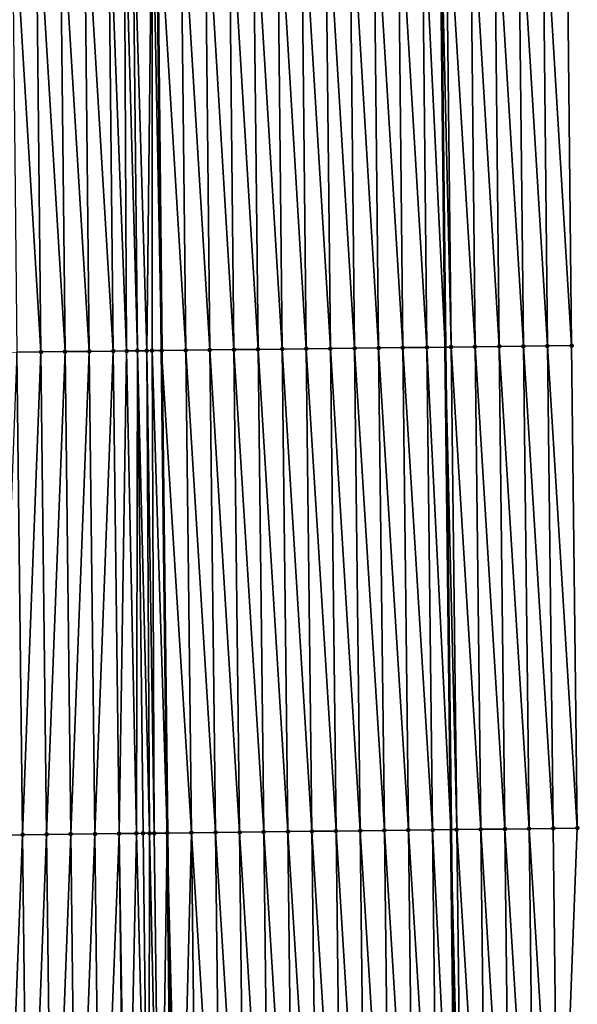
# Model space of a CAD drawing. Header units: feet. Extents: x 2007189 to 2022806, y 818621 to 837694.
# Tile 451 of 656: x 2011362 to 2011385, y 830040 to 830081. Entities that reach past the tile are written whole.
import ezdxf

# ---------------------------------------------------------------- set-up
doc = ezdxf.new("R2010")
doc.units = ezdxf.units.FT
doc.header["$MEASUREMENT"] = 0
for name, color, linetype, lineweight in [('EP_Travel Lane', 172, 'Continuous', 53), ('Road Shots', 141, 'Continuous', 100), ('Road X-Section', 40, 'Continuous', 13), ('STRIPING', 60, 'Continuous', 53)]:
    doc.layers.add(name, color=color, linetype=linetype, lineweight=lineweight)
doc.layers.add('I-77-MM17-21_SB-Surface-Border', color=7, linetype='Continuous')
doc.layers.add('I-77-MM17-21_SB-Surface-TIN', color=7, linetype='Continuous')

msp = doc.modelspace()

# ---------------------------------------------------------------- linework, layer by layer
at = {"layer": 'EP_Travel Lane'}
msp.add_polyline3d([(2011376.286244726, 830407.2611380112, 325.4877059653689), (2011376.50957257, 830387.2626822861, 325.3778508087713), (2011376.732900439, 830367.2642242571, 325.2683827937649), (2011376.956227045, 830347.2658793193, 325.1404203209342), (2011377.179553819, 830327.2675193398, 325.0149177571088), (2011377.402881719, 830307.2690585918, 324.9058943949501), (2011377.626206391, 830287.270886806, 324.7496155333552), (2011377.848202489, 830267.2633282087, 324.643390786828), (2011378.063603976, 830247.2648825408, 324.5170936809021), (2011378.27900495, 830227.2664844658, 324.3826531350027), (2011378.494408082, 830207.2678860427, 324.2824937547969), (2011378.709811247, 830187.269284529, 324.1828522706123), (2011378.925213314, 830167.2707849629, 324.0657776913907), (2011379.140614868, 830147.2723330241, 323.9405536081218), (2011379.356016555, 830127.2738687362, 323.817464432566), (2011379.571418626, 830107.2753688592, 323.7004320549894), (2011379.786820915, 830087.2768486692, 323.5868863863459), (2011380.005694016, 830067.2992518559, 323.4600912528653), (2011380.241656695, 830047.3009899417, 323.3412285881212), (2011380.477620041, 830027.3026715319, 323.2306781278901)], dxfattribs=at)
at = {"layer": 'I-77-MM17-21_SB-Surface-Border', "color": 3, "linetype": 'Continuous', "lineweight": -3}
msp.add_polyline3d([(2011381.657866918, 830407.3211415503, 325.3017839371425), (2011381.877026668, 830387.3226076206, 325.1972433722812), (2011382.096185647, 830367.3241439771, 325.0812231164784), (2011382.31534419, 830347.325720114, 324.9586972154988), (2011382.534502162, 830327.3273483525, 324.8276510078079), (2011382.753661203, 830307.3288790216, 324.7125607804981), (2011382.972818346, 830287.3305828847, 324.5691473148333), (2011383.189700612, 830267.3194933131, 324.4453421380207), (2011383.395649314, 830247.3208720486, 324.3324328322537), (2011383.601598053, 830227.3222472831, 324.2201226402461), (2011383.807547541, 830207.3235497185, 324.1202689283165), (2011383.013551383, 830187.3144252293, 324.0425291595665), (2011384.219444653, 830167.3263356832, 323.8895598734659), (2011384.425393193, 830147.3277301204, 323.7739639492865), (2011384.631340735, 830127.3292215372, 323.641804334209), (2011384.837288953, 830107.3306473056, 323.5208322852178), (2011385.043238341, 830087.3319594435, 323.4193183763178), (2011385.254342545, 830067.3622959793, 323.2959743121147), (2011385.490305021, 830047.3641058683, 323.1665361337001), (2011384.726341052, 830027.3537825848, 323.0864021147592)], dxfattribs=at)
at = {"layer": 'I-77-MM17-21_SB-Surface-TIN', "color": 128, "linetype": 'Continuous', "lineweight": -3}
for points in [[(2011363.255893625, 830067.1010529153, 323.5432841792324), (2011363.044420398, 830087.1038994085, 323.6781751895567), (2011362.044472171, 830087.093723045, 323.657430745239)], [(2011362.255961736, 830067.0893810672, 323.524647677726), (2011363.255893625, 830067.1010529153, 323.5432841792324), (2011362.044472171, 830087.093723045, 323.657430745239)], [(2011364.255825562, 830067.1127207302, 323.5625147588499), (2011364.044368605, 830087.1140776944, 323.6985906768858), (2011363.044420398, 830087.1038994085, 323.6781751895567)], [(2011363.255893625, 830067.1010529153, 323.5432841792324), (2011364.255825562, 830067.1127207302, 323.5625147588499), (2011363.044420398, 830087.1038994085, 323.6781751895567)], [(2011365.255757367, 830067.1243997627, 323.5800930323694), (2011365.044316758, 830087.1242611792, 323.7181166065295), (2011364.044368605, 830087.1140776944, 323.6985906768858)], [(2011364.255825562, 830067.1127207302, 323.5625147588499), (2011365.255757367, 830067.1243997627, 323.5800930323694), (2011364.044368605, 830087.1140776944, 323.6985906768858)], [(2011366.255689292, 830067.1360686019, 323.5991727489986), (2011366.044264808, 830087.1344546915, 323.735926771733), (2011365.044316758, 830087.1242611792, 323.7181166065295)], [(2011365.255757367, 830067.1243997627, 323.5800930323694), (2011366.255689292, 830067.1360686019, 323.5991727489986), (2011365.044316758, 830087.1242611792, 323.7181166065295)], [(2011366.802818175, 830067.1424522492, 323.6097813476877), (2011366.706910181, 830087.1412174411, 323.7464092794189), (2011366.044264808, 830087.1344546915, 323.735926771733)], [(2011366.255689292, 830067.1360686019, 323.5991727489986), (2011366.802818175, 830067.1424522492, 323.6097813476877), (2011366.044264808, 830087.1344546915, 323.735926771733)], [(2011367.255621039, 830067.1477525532, 323.6160264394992), (2011367.044212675, 830087.144666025, 323.7506876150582), (2011366.706910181, 830087.1412174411, 323.7464092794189)], [(2011366.802818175, 830067.1424522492, 323.6097813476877), (2011367.255621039, 830067.1477525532, 323.6160264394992), (2011366.706910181, 830087.1412174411, 323.7464092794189)], [(2011367.641712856, 830067.1522917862, 323.6184326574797), (2011367.865230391, 830087.1530802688, 323.7576537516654), (2011367.044212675, 830087.144666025, 323.7506876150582)], [(2011367.255621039, 830067.1477525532, 323.6160264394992), (2011367.641712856, 830067.1522917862, 323.6184326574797), (2011367.044212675, 830087.144666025, 323.7506876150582)], [(2011367.641712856, 830067.1522917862, 323.6184326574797), (2011367.864364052, 830067.1549165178, 323.6187820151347), (2011367.865230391, 830087.1530802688, 323.7576537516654)], [(2011367.864364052, 830067.1549165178, 323.6187820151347), (2011368.255544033, 830067.1595419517, 323.6173346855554), (2011367.865230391, 830087.1530802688, 323.7576537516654)], [(2011367.865230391, 830087.1530802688, 323.7576537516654), (2011368.255544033, 830067.1595419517, 323.6173346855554), (2011368.044152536, 830087.1549206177, 323.7580331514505)], [(2011368.044459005, 830087.1549237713, 323.7580335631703), (2011368.044152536, 830087.1549206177, 323.7580331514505), (2011368.255544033, 830067.1595419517, 323.6173346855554)], [(2011369.255481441, 830067.17138246, 323.611140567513), (2011369.04410657, 830087.165267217, 323.749662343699), (2011368.044459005, 830087.1549237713, 323.7580335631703)], [(2011369.255481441, 830067.17138246, 323.611140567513), (2011368.044459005, 830087.1549237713, 323.7580335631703), (2011368.255544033, 830067.1595419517, 323.6173346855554)], [(2011370.255410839, 830067.1832654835, 323.598670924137), (2011370.044052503, 830087.1756663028, 323.7322974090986), (2011369.04410657, 830087.165267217, 323.749662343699)], [(2011369.255481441, 830067.17138246, 323.611140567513), (2011370.255410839, 830067.1832654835, 323.598670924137), (2011369.04410657, 830087.165267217, 323.749662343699)], [(2011371.255339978, 830067.1951705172, 323.5829591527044), (2011371.043998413, 830087.1860676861, 323.7145393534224), (2011370.044052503, 830087.1756663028, 323.7322974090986)], [(2011370.255410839, 830067.1832654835, 323.598670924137), (2011371.255339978, 830067.1951705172, 323.5829591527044), (2011370.044052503, 830087.1756663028, 323.7322974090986)], [(2011372.255269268, 830067.2070626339, 323.5691500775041), (2011372.043944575, 830087.1964445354, 323.7009792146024), (2011371.043998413, 830087.1860676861, 323.7145393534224)], [(2011371.255339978, 830067.1951705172, 323.5829591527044), (2011372.255269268, 830067.2070626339, 323.5691500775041), (2011371.043998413, 830087.1860676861, 323.7145393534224)], [(2011373.255198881, 830067.2189274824, 323.5593575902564), (2011373.043890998, 830087.2067960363, 323.6917563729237), (2011372.043944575, 830087.1964445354, 323.7009792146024)], [(2011372.255269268, 830067.2070626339, 323.5691500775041), (2011373.255198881, 830067.2189274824, 323.5593575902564), (2011372.043944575, 830087.1964445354, 323.7009792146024)], [(2011374.255128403, 830067.2307999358, 323.5484449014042), (2011374.04383727, 830087.2171622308, 323.6800193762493), (2011373.043890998, 830087.2067960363, 323.6917563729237)], [(2011373.255198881, 830067.2189274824, 323.5593575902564), (2011374.255128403, 830067.2307999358, 323.5484449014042), (2011373.043890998, 830087.2067960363, 323.6917563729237)], [(2011375.255057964, 830067.242669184, 323.5380043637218), (2011375.043783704, 830087.2275127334, 323.6709673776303), (2011374.04383727, 830087.2171622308, 323.6800193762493)], [(2011374.255128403, 830067.2307999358, 323.5484449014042), (2011375.255057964, 830067.242669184, 323.5380043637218), (2011374.04383727, 830087.2171622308, 323.6800193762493)], [(2011376.25498773, 830067.2545210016, 323.5301313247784), (2011376.0437302, 830087.2378571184, 323.6629621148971), (2011375.043783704, 830087.2275127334, 323.6709673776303)], [(2011375.255057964, 830067.242669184, 323.5380043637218), (2011376.25498773, 830067.2545210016, 323.5301313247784), (2011375.043783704, 830087.2275127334, 323.6709673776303)], [(2011377.254917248, 830067.2663938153, 323.5191655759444), (2011377.043676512, 830087.2482194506, 323.6518859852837), (2011376.0437302, 830087.2378571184, 323.6629621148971)], [(2011376.25498773, 830067.2545210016, 323.5301313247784), (2011377.254917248, 830067.2663938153, 323.5191655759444), (2011376.0437302, 830087.2378571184, 323.6629621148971)], [(2011378.254846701, 830067.278272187, 323.507381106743), (2011378.043622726, 830087.2585912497, 323.6391899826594), (2011377.043676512, 830087.2482194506, 323.6518859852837)], [(2011377.254917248, 830067.2663938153, 323.5191655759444), (2011378.254846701, 830067.278272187, 323.507381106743), (2011377.043676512, 830087.2482194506, 323.6518859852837)], [(2011379.254775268, 830067.2902256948, 323.4845290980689), (2011379.043568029, 830087.2690514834, 323.6113621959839), (2011378.043622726, 830087.2585912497, 323.6391899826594)], [(2011378.254846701, 830067.278272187, 323.507381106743), (2011379.254775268, 830067.2902256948, 323.4845290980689), (2011378.043622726, 830087.2585912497, 323.6391899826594)], [(2011379.043568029, 830087.2690514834, 323.6113621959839), (2011380.005694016, 830067.2992518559, 323.4600912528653), (2011379.786820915, 830087.2768486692, 323.5868863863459)], [(2011379.254775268, 830067.2902256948, 323.4845290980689), (2011380.005694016, 830067.2992518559, 323.4600912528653), (2011379.043568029, 830087.2690514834, 323.6113621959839)], [(2011380.254703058, 830067.3022449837, 323.4519875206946), (2011380.043513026, 830087.2795415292, 323.5784333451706), (2011379.786820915, 830087.2768486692, 323.5868863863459)], [(2011380.254703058, 830067.3022449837, 323.4519875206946), (2011379.786820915, 830087.2768486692, 323.5868863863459), (2011380.005694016, 830067.2992518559, 323.4600912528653)], [(2011381.254630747, 830067.3142727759, 323.4181934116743), (2011381.04345861, 830087.2899744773, 323.5552743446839), (2011380.043513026, 830087.2795415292, 323.5784333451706)], [(2011380.254703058, 830067.3022449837, 323.4519875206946), (2011381.254630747, 830067.3142727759, 323.4181934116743), (2011380.043513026, 830087.2795415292, 323.5784333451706)], [(2011382.254559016, 830067.3262515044, 323.3916264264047), (2011382.043403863, 830087.3004397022, 323.526592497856), (2011381.04345861, 830087.2899744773, 323.5552743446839)], [(2011381.254630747, 830067.3142727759, 323.4181934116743), (2011382.254559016, 830067.3262515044, 323.3916264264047), (2011381.04345861, 830087.2899744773, 323.5552743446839)], [(2011383.254487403, 830067.3382202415, 323.3665311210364), (2011383.043348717, 830087.3109435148, 323.491308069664), (2011382.043403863, 830087.3004397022, 323.526592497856)], [(2011382.254559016, 830067.3262515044, 323.3916264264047), (2011383.254487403, 830067.3382202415, 323.3665311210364), (2011382.043403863, 830087.3004397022, 323.526592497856)], [(2011384.254414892, 830067.3502650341, 323.3302328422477), (2011384.043293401, 830087.3214639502, 323.4531793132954), (2011383.043348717, 830087.3109435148, 323.491308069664)], [(2011383.254487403, 830067.3382202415, 323.3665311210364), (2011384.254414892, 830067.3502650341, 323.3302328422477), (2011383.043348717, 830087.3109435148, 323.491308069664)], [(2011385.254342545, 830067.3622959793, 323.2959743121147), (2011385.043238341, 830087.3319594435, 323.4193183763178), (2011384.043293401, 830087.3214639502, 323.4531793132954)], [(2011384.254414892, 830067.3502650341, 323.3302328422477), (2011385.254342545, 830067.3622959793, 323.2959743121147), (2011384.043293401, 830087.3214639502, 323.4531793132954)], [(2011362.255961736, 830067.0893810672, 323.524647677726), (2011361.491991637, 830047.0795771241, 323.3680271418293), (2011362.491923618, 830047.091241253, 323.3878006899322)], [(2011362.255961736, 830067.0893810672, 323.524647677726), (2011362.491923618, 830047.091241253, 323.3878006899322), (2011363.255893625, 830067.1010529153, 323.5432841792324)], [(2011363.255893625, 830067.1010529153, 323.5432841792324), (2011362.491923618, 830047.091241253, 323.3878006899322), (2011363.491855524, 830047.1029117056, 323.406642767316)], [(2011363.255893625, 830067.1010529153, 323.5432841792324), (2011363.491855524, 830047.1029117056, 323.406642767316), (2011364.255825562, 830067.1127207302, 323.5625147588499)], [(2011364.255825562, 830067.1127207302, 323.5625147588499), (2011363.491855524, 830047.1029117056, 323.406642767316), (2011364.491787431, 830047.1145820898, 323.4254948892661)], [(2011364.255825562, 830067.1127207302, 323.5625147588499), (2011364.491787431, 830047.1145820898, 323.4254948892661), (2011365.255757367, 830067.1243997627, 323.5800930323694)], [(2011365.255757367, 830067.1243997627, 323.5800930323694), (2011364.491787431, 830047.1145820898, 323.4254948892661), (2011365.491719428, 830047.1262448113, 323.4454757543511)], [(2011365.255757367, 830067.1243997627, 323.5800930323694), (2011365.491719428, 830047.1262448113, 323.4454757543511), (2011366.255689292, 830067.1360686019, 323.5991727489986)], [(2011366.255689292, 830067.1360686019, 323.5991727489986), (2011365.491719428, 830047.1262448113, 323.4454757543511), (2011366.491651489, 830047.1379022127, 323.4662402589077)], [(2011366.255689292, 830067.1360686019, 323.5991727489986), (2011366.491651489, 830047.1379022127, 323.4662402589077), (2011366.802818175, 830067.1424522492, 323.6097813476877)], [(2011366.802818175, 830067.1424522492, 323.6097813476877), (2011366.491651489, 830047.1379022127, 323.4662402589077), (2011367.212749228, 830047.1463226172, 323.4791956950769)], [(2011366.802818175, 830067.1424522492, 323.6097813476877), (2011367.212749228, 830047.1463226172, 323.4791956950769), (2011367.255621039, 830067.1477525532, 323.6160264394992)], [(2011367.255621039, 830067.1477525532, 323.6160264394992), (2011367.212749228, 830047.1463226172, 323.4791956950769), (2011367.491583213, 830047.149588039, 323.4828177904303)], [(2011367.255621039, 830067.1477525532, 323.6160264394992), (2011367.760330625, 830047.1527441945, 323.4850043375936), (2011367.641712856, 830067.1522917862, 323.6184326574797)], [(2011367.255621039, 830067.1477525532, 323.6160264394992), (2011367.491583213, 830047.149588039, 323.4828177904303), (2011367.760330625, 830047.1527441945, 323.4850043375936)], [(2011367.641712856, 830067.1522917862, 323.6184326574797), (2011367.952602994, 830047.1550095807, 323.4854862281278), (2011367.864364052, 830067.1549165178, 323.6187820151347)], [(2011367.641712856, 830067.1522917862, 323.6184326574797), (2011367.760330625, 830047.1527441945, 323.4850043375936), (2011367.952602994, 830047.1550095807, 323.4854862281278)], [(2011367.864364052, 830067.1549165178, 323.6187820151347), (2011368.491506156, 830047.1613818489, 323.4834762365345), (2011368.255544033, 830067.1595419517, 323.6173346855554)], [(2011367.864364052, 830067.1549165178, 323.6187820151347), (2011367.952602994, 830047.1550095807, 323.4854862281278), (2011368.491506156, 830047.1613818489, 323.4834762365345)], [(2011369.255481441, 830067.17138246, 323.611140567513), (2011368.255544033, 830067.1595419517, 323.6173346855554), (2011369.49144331, 830047.173243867, 323.474113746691)], [(2011369.49144331, 830047.173243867, 323.474113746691), (2011368.255544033, 830067.1595419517, 323.6173346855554), (2011368.491506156, 830047.1613818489, 323.4834762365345)], [(2011369.255481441, 830067.17138246, 323.611140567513), (2011370.491372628, 830047.1851336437, 323.460649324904), (2011370.255410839, 830067.1832654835, 323.598670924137)], [(2011369.255481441, 830067.17138246, 323.611140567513), (2011369.49144331, 830047.173243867, 323.474113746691), (2011370.491372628, 830047.1851336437, 323.460649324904)], [(2011370.255410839, 830067.1832654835, 323.598670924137), (2011371.491301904, 830047.1970269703, 323.4466620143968), (2011371.255339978, 830067.1951705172, 323.5829591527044)], [(2011370.255410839, 830067.1832654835, 323.598670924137), (2011370.491372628, 830047.1851336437, 323.460649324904), (2011371.491301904, 830047.1970269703, 323.4466620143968)], [(2011371.255339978, 830067.1951705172, 323.5829591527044), (2011372.491231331, 830047.2089076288, 323.4345407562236), (2011372.255269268, 830067.2070626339, 323.5691500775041)], [(2011371.255339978, 830067.1951705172, 323.5829591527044), (2011371.491301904, 830047.1970269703, 323.4466620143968), (2011372.491231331, 830047.2089076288, 323.4345407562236)], [(2011372.255269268, 830067.2070626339, 323.5691500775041), (2011373.491160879, 830047.2207778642, 323.4239547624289), (2011373.255198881, 830067.2189274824, 323.5593575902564)], [(2011372.255269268, 830067.2070626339, 323.5691500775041), (2011372.491231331, 830047.2089076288, 323.4345407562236), (2011373.491160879, 830047.2207778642, 323.4239547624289)], [(2011373.255198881, 830067.2189274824, 323.5593575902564), (2011374.49109036, 830047.2326538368, 323.4125236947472), (2011374.255128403, 830067.2307999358, 323.5484449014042)], [(2011373.255198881, 830067.2189274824, 323.5593575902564), (2011373.491160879, 830047.2207778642, 323.4239547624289), (2011374.49109036, 830047.2326538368, 323.4125236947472)], [(2011374.255128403, 830067.2307999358, 323.5484449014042), (2011375.491019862, 830047.2445280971, 323.4013448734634), (2011375.255057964, 830067.242669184, 323.5380043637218)], [(2011374.255128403, 830067.2307999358, 323.5484449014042), (2011374.49109036, 830047.2326538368, 323.4125236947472), (2011375.491019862, 830047.2445280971, 323.4013448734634)], [(2011375.255057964, 830067.242669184, 323.5380043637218), (2011376.490949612, 830047.2563812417, 323.3932763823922), (2011376.25498773, 830067.2545210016, 323.5301313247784)], [(2011375.255057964, 830067.242669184, 323.5380043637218), (2011375.491019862, 830047.2445280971, 323.4013448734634), (2011376.490949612, 830047.2563812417, 323.3932763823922)], [(2011376.25498773, 830067.2545210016, 323.5301313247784), (2011377.49087932, 830047.2682380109, 323.3846739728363), (2011377.254917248, 830067.2663938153, 323.5191655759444)], [(2011376.25498773, 830067.2545210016, 323.5301313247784), (2011376.490949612, 830047.2563812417, 323.3932763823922), (2011377.49087932, 830047.2682380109, 323.3846739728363)], [(2011377.254917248, 830067.2663938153, 323.5191655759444), (2011378.490809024, 830047.2800951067, 323.3760235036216), (2011378.254846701, 830067.278272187, 323.507381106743)], [(2011377.254917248, 830067.2663938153, 323.5191655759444), (2011377.49087932, 830047.2682380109, 323.3846739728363), (2011378.490809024, 830047.2800951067, 323.3760235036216)], [(2011378.254846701, 830067.278272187, 323.507381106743), (2011379.49073809, 830047.2920062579, 323.359410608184), (2011379.254775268, 830067.2902256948, 323.4845290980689)], [(2011378.254846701, 830067.278272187, 323.507381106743), (2011378.490809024, 830047.2800951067, 323.3760235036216), (2011379.49073809, 830047.2920062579, 323.359410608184)], [(2011379.254775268, 830067.2902256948, 323.4845290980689), (2011380.241656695, 830047.3009899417, 323.3412285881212), (2011380.005694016, 830067.2992518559, 323.4600912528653)], [(2011379.254775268, 830067.2902256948, 323.4845290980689), (2011379.49073809, 830047.2920062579, 323.359410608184), (2011380.241656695, 830047.3009899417, 323.3412285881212)], [(2011380.254703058, 830067.3022449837, 323.4519875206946), (2011380.005694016, 830067.2992518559, 323.4600912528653), (2011380.490666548, 830047.303968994, 323.3351993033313)], [(2011380.490666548, 830047.303968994, 323.3351993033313), (2011380.005694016, 830067.2992518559, 323.4600912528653), (2011380.241656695, 830047.3009899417, 323.3412285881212)], [(2011380.254703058, 830067.3022449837, 323.4519875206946), (2011381.490594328, 830047.3159891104, 323.3025358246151), (2011381.254630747, 830067.3142727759, 323.4181934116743)], [(2011380.254703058, 830067.3022449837, 323.4519875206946), (2011380.490666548, 830047.303968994, 323.3351993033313), (2011381.490594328, 830047.3159891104, 323.3025358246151)], [(2011381.254630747, 830067.3142727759, 323.4181934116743), (2011382.490521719, 830047.3280422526, 323.2650076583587), (2011382.254559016, 830067.3262515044, 323.3916264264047)], [(2011381.254630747, 830067.3142727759, 323.4181934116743), (2011381.490594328, 830047.3159891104, 323.3025358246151), (2011382.490521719, 830047.3280422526, 323.2650076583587)], [(2011382.254559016, 830067.3262515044, 323.3916264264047), (2011383.490449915, 830047.3400270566, 323.2375457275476), (2011383.254487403, 830067.3382202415, 323.3665311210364)], [(2011382.254559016, 830067.3262515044, 323.3916264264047), (2011382.490521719, 830047.3280422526, 323.2650076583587), (2011383.490449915, 830047.3400270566, 323.2375457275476)], [(2011383.254487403, 830067.3382202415, 323.3665311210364), (2011384.490377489, 830047.3520647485, 323.2022933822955), (2011384.254414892, 830067.3502650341, 323.3302328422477)], [(2011383.254487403, 830067.3382202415, 323.3665311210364), (2011383.490449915, 830047.3400270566, 323.2375457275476), (2011384.490377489, 830047.3520647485, 323.2022933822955)], [(2011384.254414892, 830067.3502650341, 323.3302328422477), (2011385.490305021, 830047.3641058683, 323.1665361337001), (2011385.254342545, 830067.3622959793, 323.2959743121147)], [(2011384.254414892, 830067.3502650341, 323.3302328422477), (2011384.490377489, 830047.3520647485, 323.2022933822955), (2011385.490305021, 830047.3641058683, 323.1665361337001)], [(2011361.727954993, 830027.0813124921, 323.2495692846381), (2011362.491923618, 830047.091241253, 323.3878006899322), (2011361.491991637, 830047.0795771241, 323.3680271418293)], [(2011361.727954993, 830027.0813124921, 323.2495692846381), (2011362.727887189, 830027.0929583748, 323.2720298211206), (2011362.491923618, 830047.091241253, 323.3878006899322)], [(2011362.727887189, 830027.0929583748, 323.2720298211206), (2011363.491855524, 830047.1029117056, 323.406642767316), (2011362.491923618, 830047.091241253, 323.3878006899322)], [(2011362.727887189, 830027.0929583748, 323.2720298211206), (2011363.727819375, 830027.1046051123, 323.2943644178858), (2011363.491855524, 830047.1029117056, 323.406642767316)], [(2011363.727819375, 830027.1046051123, 323.2943644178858), (2011364.491787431, 830047.1145820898, 323.4254948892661), (2011363.491855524, 830047.1029117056, 323.406642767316)], [(2011363.727819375, 830027.1046051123, 323.2943644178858), (2011364.727751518, 830027.1162555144, 323.3161592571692), (2011364.491787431, 830047.1145820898, 323.4254948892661)], [(2011364.727751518, 830027.1162555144, 323.3161592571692), (2011365.491719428, 830047.1262448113, 323.4454757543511), (2011364.491787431, 830047.1145820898, 323.4254948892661)], [(2011364.727751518, 830027.1162555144, 323.3161592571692), (2011365.727683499, 830027.1279195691, 323.3359430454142), (2011365.491719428, 830047.1262448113, 323.4454757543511)], [(2011365.727683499, 830027.1279195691, 323.3359430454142), (2011366.491651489, 830047.1379022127, 323.4662402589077), (2011365.491719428, 830047.1262448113, 323.4454757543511)], [(2011365.727683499, 830027.1279195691, 323.3359430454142), (2011366.727615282, 830027.1396004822, 323.3532435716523), (2011366.491651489, 830047.1379022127, 323.4662402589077)], [(2011366.808560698, 830027.1405475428, 323.3544261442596), (2011367.212749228, 830047.1463226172, 323.4791956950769), (2011366.491651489, 830047.1379022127, 323.4662402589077)], [(2011366.727615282, 830027.1396004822, 323.3532435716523), (2011366.808560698, 830027.1405475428, 323.3544261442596), (2011366.491651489, 830047.1379022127, 323.4662402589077)], [(2011366.808560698, 830027.1405475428, 323.3544261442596), (2011367.727546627, 830027.1513185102, 323.3650771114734), (2011367.212749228, 830047.1463226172, 323.4791956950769)], [(2011367.727546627, 830027.1513185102, 323.3650771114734), (2011367.491583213, 830047.149588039, 323.4828177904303), (2011367.212749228, 830047.1463226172, 323.4791956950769)], [(2011367.727546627, 830027.1513185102, 323.3650771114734), (2011367.760330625, 830047.1527441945, 323.4850043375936), (2011367.491583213, 830047.149588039, 323.4828177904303)], [(2011367.727546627, 830027.1513185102, 323.3650771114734), (2011368.199512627, 830027.1568637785, 323.3685449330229), (2011367.760330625, 830047.1527441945, 323.4850043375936)], [(2011368.199512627, 830027.1568637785, 323.3685449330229), (2011367.952602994, 830047.1550095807, 323.4854862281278), (2011367.760330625, 830047.1527441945, 323.4850043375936)], [(2011368.199512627, 830027.1568637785, 323.3685449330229), (2011368.491506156, 830047.1613818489, 323.4834762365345), (2011367.952602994, 830047.1550095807, 323.4854862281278)], [(2011368.199512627, 830027.1568637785, 323.3685449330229), (2011368.727469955, 830027.1630796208, 323.3705514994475), (2011368.491506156, 830047.1613818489, 323.4834762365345)], [(2011368.988029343, 830027.1661528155, 323.3707273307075), (2011369.49144331, 830047.173243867, 323.474113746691), (2011368.491506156, 830047.1613818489, 323.4834762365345)], [(2011368.988029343, 830027.1661528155, 323.3707273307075), (2011368.491506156, 830047.1613818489, 323.4834762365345), (2011368.727469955, 830027.1630796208, 323.3705514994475)], [(2011368.988029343, 830027.1661528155, 323.3707273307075), (2011369.72740767, 830027.1748941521, 323.3681831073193), (2011369.49144331, 830047.173243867, 323.474113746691)], [(2011370.727337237, 830027.1867628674, 323.3578203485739), (2011370.491372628, 830047.1851336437, 323.460649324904), (2011369.49144331, 830047.173243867, 323.474113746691)], [(2011369.72740767, 830027.1748941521, 323.3681831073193), (2011370.727337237, 830027.1867628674, 323.3578203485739), (2011369.49144331, 830047.173243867, 323.474113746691)], [(2011371.727266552, 830027.1986528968, 323.3443180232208), (2011371.491301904, 830047.1970269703, 323.4466620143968), (2011370.491372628, 830047.1851336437, 323.460649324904)], [(2011370.727337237, 830027.1867628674, 323.3578203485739), (2011371.727266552, 830027.1986528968, 323.3443180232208), (2011370.491372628, 830047.1851336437, 323.460649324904)], [(2011372.727195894, 830027.2105406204, 323.3311553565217), (2011372.491231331, 830047.2089076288, 323.4345407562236), (2011371.491301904, 830047.1970269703, 323.4466620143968)], [(2011371.727266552, 830027.1986528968, 323.3443180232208), (2011372.727195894, 830027.2105406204, 323.3311553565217), (2011371.491301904, 830047.1970269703, 323.4466620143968)], [(2011373.727125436, 830027.2224114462, 323.3204817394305), (2011373.491160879, 830047.2207778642, 323.4239547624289), (2011372.491231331, 830047.2089076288, 323.4345407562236)], [(2011372.727195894, 830027.2105406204, 323.3311553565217), (2011373.727125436, 830027.2224114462, 323.3204817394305), (2011372.491231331, 830047.2089076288, 323.4345407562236)], [(2011374.727055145, 830027.2342681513, 323.3118880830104), (2011374.49109036, 830047.2326538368, 323.4125236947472), (2011373.491160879, 830047.2207778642, 323.4239547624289)], [(2011373.727125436, 830027.2224114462, 323.3204817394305), (2011374.727055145, 830027.2342681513, 323.3118880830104), (2011373.491160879, 830047.2207778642, 323.4239547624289)], [(2011375.726984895, 830027.2461212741, 323.3038221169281), (2011375.491019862, 830047.2445280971, 323.4013448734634), (2011374.49109036, 830047.2326538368, 323.4125236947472)], [(2011374.727055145, 830027.2342681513, 323.3118880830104), (2011375.726984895, 830027.2461212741, 323.3038221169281), (2011374.49109036, 830047.2326538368, 323.4125236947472)], [(2011376.72691457, 830027.2579808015, 323.2948127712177), (2011376.490949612, 830047.2563812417, 323.3932763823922), (2011375.491019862, 830047.2445280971, 323.4013448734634)], [(2011375.726984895, 830027.2461212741, 323.3038221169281), (2011376.72691457, 830027.2579808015, 323.2948127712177), (2011375.491019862, 830047.2445280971, 323.4013448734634)], [(2011377.726844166, 830027.2698470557, 323.2848125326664), (2011377.49087932, 830047.2682380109, 323.3846739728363), (2011376.490949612, 830047.2563812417, 323.3932763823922)], [(2011376.72691457, 830027.2579808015, 323.2948127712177), (2011377.726844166, 830027.2698470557, 323.2848125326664), (2011376.490949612, 830047.2563812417, 323.3932763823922)], [(2011378.726773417, 830027.2817426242, 323.2704943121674), (2011378.490809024, 830047.2800951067, 323.3760235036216), (2011377.49087932, 830047.2682380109, 323.3846739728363)], [(2011377.726844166, 830027.2698470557, 323.2848125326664), (2011378.726773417, 830027.2817426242, 323.2704943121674), (2011377.49087932, 830047.2682380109, 323.3846739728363)], [(2011379.726702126, 830027.2936839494, 323.2494361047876), (2011379.49073809, 830047.2920062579, 323.359410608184), (2011378.490809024, 830047.2800951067, 323.3760235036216)], [(2011378.726773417, 830027.2817426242, 323.2704943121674), (2011379.726702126, 830027.2936839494, 323.2494361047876), (2011378.490809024, 830047.2800951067, 323.3760235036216)], [(2011379.49073809, 830047.2920062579, 323.359410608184), (2011380.477620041, 830027.3026715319, 323.2306781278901), (2011380.241656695, 830047.3009899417, 323.3412285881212)], [(2011379.726702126, 830027.2936839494, 323.2494361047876), (2011380.477620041, 830027.3026715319, 323.2306781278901), (2011379.49073809, 830047.2920062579, 323.359410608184)], [(2011380.726630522, 830027.3056518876, 323.2244578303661), (2011380.490666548, 830047.303968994, 323.3351993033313), (2011380.241656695, 830047.3009899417, 323.3412285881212)], [(2011380.726630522, 830027.3056518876, 323.2244578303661), (2011380.241656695, 830047.3009899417, 323.3412285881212), (2011380.477620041, 830027.3026715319, 323.2306781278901)], [(2011381.726558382, 830027.3176653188, 323.1927783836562), (2011381.490594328, 830047.3159891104, 323.3025358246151), (2011380.490666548, 830047.303968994, 323.3351993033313)], [(2011380.726630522, 830027.3056518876, 323.2244578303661), (2011381.726558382, 830027.3176653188, 323.1927783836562), (2011380.490666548, 830047.303968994, 323.3351993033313)], [(2011382.72648595, 830027.329703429, 323.1574637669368), (2011382.490521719, 830047.3280422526, 323.2650076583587), (2011381.490594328, 830047.3159891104, 323.3025358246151)], [(2011381.726558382, 830027.3176653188, 323.1927783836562), (2011382.72648595, 830027.329703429, 323.1574637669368), (2011381.490594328, 830047.3159891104, 323.3025358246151)], [(2011383.726413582, 830027.3417361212, 323.1229471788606), (2011383.490449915, 830047.3400270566, 323.2375457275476), (2011382.490521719, 830047.3280422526, 323.2650076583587)], [(2011382.72648595, 830027.329703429, 323.1574637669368), (2011383.726413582, 830027.3417361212, 323.1229471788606), (2011382.490521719, 830047.3280422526, 323.2650076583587)], [(2011384.726341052, 830027.3537825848, 323.0864021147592), (2011384.490377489, 830047.3520647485, 323.2022933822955), (2011383.490449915, 830047.3400270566, 323.2375457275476)], [(2011383.726413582, 830027.3417361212, 323.1229471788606), (2011384.726341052, 830027.3537825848, 323.0864021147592), (2011383.490449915, 830047.3400270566, 323.2375457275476)], [(2011384.726341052, 830027.3537825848, 323.0864021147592), (2011385.490305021, 830047.3641058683, 323.1665361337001), (2011384.490377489, 830047.3520647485, 323.2022933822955)]]:
    msp.add_3dface(points, dxfattribs=at)
at = {"layer": 'Road Shots', "lineweight": 100}
for p in [(2011363.255893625, 830067.1010529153, 323.5432841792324), (2011364.255825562, 830067.1127207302, 323.5625147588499), (2011365.255757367, 830067.1243997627, 323.5800930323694), (2011366.255689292, 830067.1360686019, 323.5991727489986), (2011366.802818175, 830067.1424522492, 323.6097813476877), (2011367.255621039, 830067.1477525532, 323.6160264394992), (2011367.641712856, 830067.1522917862, 323.6184326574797), (2011367.864364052, 830067.1549165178, 323.6187820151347), (2011368.25555154, 830067.1595420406, 323.617334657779), (2011369.255481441, 830067.17138246, 323.611140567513), (2011370.255410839, 830067.1832654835, 323.598670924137), (2011371.255339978, 830067.1951705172, 323.5829591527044), (2011372.255269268, 830067.2070626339, 323.5691500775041), (2011373.255198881, 830067.2189274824, 323.5593575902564), (2011374.255128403, 830067.2307999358, 323.5484449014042), (2011375.255057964, 830067.242669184, 323.5380043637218), (2011376.25498773, 830067.2545210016, 323.5301313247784), (2011377.254917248, 830067.2663938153, 323.5191655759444), (2011378.254846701, 830067.278272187, 323.507381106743), (2011379.254775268, 830067.2902256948, 323.4845290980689), (2011380.254703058, 830067.3022449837, 323.4519875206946), (2011381.254630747, 830067.3142727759, 323.4181934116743), (2011382.254559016, 830067.3262515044, 323.3916264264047), (2011383.254487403, 830067.3382202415, 323.3665311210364), (2011384.254414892, 830067.3502650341, 323.3302328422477), (2011385.254342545, 830067.3622959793, 323.2959743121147), (2011362.491923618, 830047.091241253, 323.3878006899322), (2011363.491855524, 830047.1029117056, 323.406642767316), (2011364.491787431, 830047.1145820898, 323.4254948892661), (2011365.491719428, 830047.1262448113, 323.4454757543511), (2011366.491651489, 830047.1379022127, 323.4662402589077), (2011367.212749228, 830047.1463226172, 323.4791956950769), (2011367.491583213, 830047.149588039, 323.4828177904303), (2011367.760330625, 830047.1527441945, 323.4850043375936), (2011367.952602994, 830047.1550095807, 323.4854862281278), (2011368.491513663, 830047.1613819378, 323.4834762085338), (2011369.49144331, 830047.173243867, 323.474113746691), (2011370.491372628, 830047.1851336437, 323.460649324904), (2011371.491301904, 830047.1970269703, 323.4466620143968), (2011372.491231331, 830047.2089076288, 323.4345407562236), (2011373.491160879, 830047.2207778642, 323.4239547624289), (2011374.49109036, 830047.2326538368, 323.4125236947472), (2011375.491019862, 830047.2445280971, 323.4013448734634), (2011376.490949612, 830047.2563812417, 323.3932763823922), (2011377.49087932, 830047.2682380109, 323.3846739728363), (2011378.490809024, 830047.2800951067, 323.3760235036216), (2011379.49073809, 830047.2920062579, 323.359410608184), (2011380.490666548, 830047.303968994, 323.3351993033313), (2011381.490594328, 830047.3159891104, 323.3025358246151), (2011382.490521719, 830047.3280422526, 323.2650076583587), (2011383.490449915, 830047.3400270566, 323.2375457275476), (2011384.490377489, 830047.3520647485, 323.2022933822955), (2011385.490305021, 830047.3641058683, 323.1665361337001)]:
    msp.add_point(p, dxfattribs=at)
at = {"layer": 'Road X-Section', "extrusion": (-0.01179809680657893, 0.9999073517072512, 0.006789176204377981), "elevation": 806262.1349392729, "flags": 128}
msp.add_lwpolyline([(-2021038.696346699, -5150.678432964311), (-2021037.696346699, -5150.644173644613), (-2021036.696346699, -5150.607874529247), (-2021035.696346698, -5150.582778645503), (-2021034.696346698, -5150.556211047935), (-2021033.696346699, -5150.522416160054), (-2021032.696346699, -5150.489873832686), (-2021031.696346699, -5150.467021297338), (-2021030.696346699, -5150.455236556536), (-2021029.696346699, -5150.444270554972), (-2021028.696346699, -5150.436397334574), (-2021027.696346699, -5150.425956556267), (-2021026.696346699, -5150.415043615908), (-2021025.696346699, -5150.405250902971), (-2021024.696346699, -5150.391441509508), (-2021023.696346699, -5150.375729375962), (-2021022.696346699, -5150.363259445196), (-2021021.696346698, -5150.357065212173), (-2021021.305131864, -5150.355617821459), (-2021021.082465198, -5150.355967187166), (-2021020.696346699, -5150.358373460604), (-2021020.243512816, -5150.364618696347), (-2021019.696346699, -5150.375227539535), (-2021018.696346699, -5150.3943076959), (-2021017.696346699, -5150.411886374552), (-2021016.696346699, -5150.43111739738), (-2021015.696346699, -5150.449754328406), (-2021014.696346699, -5150.470947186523), (-2021013.696346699, -5150.492027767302), (-2021012.696346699, -5150.512313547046), (-2021011.696346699, -5150.527279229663), (-2021010.696346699, -5150.545844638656), (-2021009.696346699, -5150.568577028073), (-2021008.696346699, -5150.59295167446), (-2021007.696346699, -5150.617238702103), (-2021006.696346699, -5150.63902766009), (-2021005.696346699, -5150.65915084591), (-2021004.696346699, -5150.679829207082), (-2021003.696346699, -5150.69968270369), (-2021002.696346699, -5150.718547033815), (-2021001.696346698, -5150.737879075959), (-2021000.696346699, -5150.75650862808), (-2020999.696346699, -5150.773915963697), (-2020998.696346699, -5150.793073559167), (-2020997.696346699, -5150.817111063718), (-2020996.696346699, -5150.845172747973), (-2020995.696346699, -5150.876076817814), (-2020995.241893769, -5150.890819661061)], dxfattribs=at)
at = {"layer": 'Road X-Section', "extrusion": (-0.01179809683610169, 0.9999073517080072, 0.006789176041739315), "elevation": 806242.1348804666, "flags": 128}
msp.add_lwpolyline([(-2021038.696370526, -5150.671955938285), (-2021037.696370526, -5150.636197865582), (-2021036.696370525, -5150.60094470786), (-2021035.696370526, -5150.573482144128), (-2021034.696370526, -5150.53595311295), (-2021033.696370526, -5150.503288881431), (-2021032.696370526, -5150.479077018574), (-2021031.696370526, -5150.462463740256), (-2021030.696370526, -5150.453813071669), (-2021029.696370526, -5150.445210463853), (-2021028.696370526, -5150.437141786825), (-2021027.696370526, -5150.425962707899), (-2021026.696370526, -5150.414531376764), (-2021025.696370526, -5150.403945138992), (-2021024.696370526, -5150.391823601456), (-2021023.696370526, -5150.37783596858), (-2021022.696370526, -5150.364371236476), (-2021021.696370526, -5150.355008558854), (-2021021.157422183, -5150.352998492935), (-2021020.965136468, -5150.353480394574), (-2021020.696370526, -5150.355666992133), (-2021020.417517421, -5150.359289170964), (-2021019.696370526, -5150.37224490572), (-2021018.696370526, -5150.393009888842), (-2021017.696370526, -5150.41299121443), (-2021016.696370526, -5150.431843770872), (-2021015.696370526, -5150.450686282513), (-2021014.696370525, -5150.470460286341), (-2021013.696370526, -5150.491151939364), (-2021012.696370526, -5150.510798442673), (-2021011.696370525, -5150.530034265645), (-2021010.696370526, -5150.54991824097), (-2021009.696370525, -5150.572401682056), (-2021008.696370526, -5150.596803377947), (-2021007.696370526, -5150.622419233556), (-2021006.696370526, -5150.645819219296), (-2021005.696370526, -5150.666615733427), (-2021004.696370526, -5150.687571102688), (-2021003.696370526, -5150.709325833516), (-2021002.696370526, -5150.730943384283), (-2021001.696370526, -5150.751055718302), (-2021000.696370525, -5150.769368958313), (-2020999.696370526, -5150.788524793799), (-2020998.696370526, -5150.811182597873), (-2020997.696370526, -5150.836390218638), (-2020996.696370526, -5150.863933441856), (-2020996.032469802, -5150.883251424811)], dxfattribs=at)
at = {"layer": 'STRIPING'}
msp.add_polyline3d([(2011364.658902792, 830407.1327826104, 325.6403873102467), (2011364.878062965, 830387.1342100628, 325.5421750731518), (2011365.097222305, 830367.135713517, 325.4315353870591), (2011365.316380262, 830347.1373431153, 325.3002667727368), (2011365.535538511, 830327.1389461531, 325.1733417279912), (2011365.754698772, 830307.1403656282, 325.0764355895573), (2011365.973854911, 830287.1421611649, 324.918030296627), (2011366.190616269, 830267.1423132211, 324.8082285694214), (2011366.396562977, 830247.1438855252, 324.6621982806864), (2011366.60251089, 830227.1453408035, 324.5361920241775), (2011366.80845945, 830207.146733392, 324.4209124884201), (2011367.014409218, 830187.1480084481, 324.3257418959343), (2011367.220357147, 830167.1494622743, 324.1999841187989), (2011367.426305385, 830147.150886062, 324.0793661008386), (2011367.632253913, 830127.1522816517, 323.9635761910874), (2011367.838202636, 830107.1536583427, 323.8510151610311), (2011368.044152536, 830087.1549206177, 323.7580331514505), (2011368.255544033, 830067.1595419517, 323.6173346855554), (2011368.491506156, 830047.1613818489, 323.4834762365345), (2011368.727469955, 830027.1630796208, 323.3705514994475)], dxfattribs=at)

doc.saveas('drawing.dxf')
